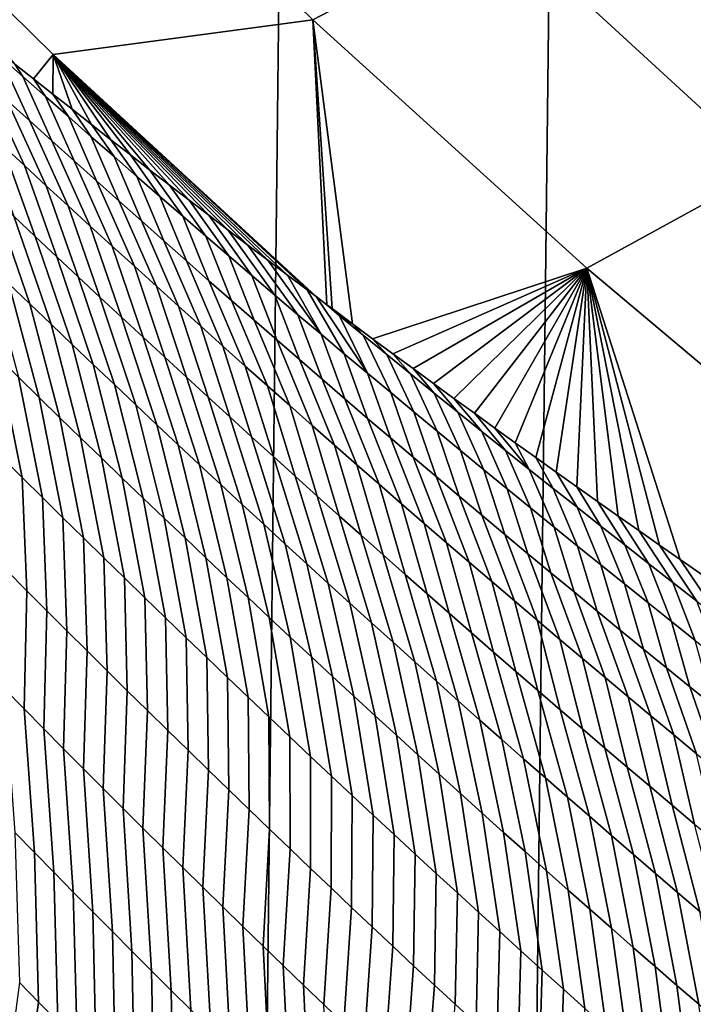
# Model space of a CAD drawing. Header units: metres. Extents: x -240 to 45, y -77 to 27.
# Tile 936 of 1056: x 6.75 to 8.24, y -18.24 to -16.07. Entities that reach past the tile are written whole.
import ezdxf

# ---------------------------------------------------------------- set-up
doc = ezdxf.new("R2010")
doc.units = ezdxf.units.M
doc.layers.add('solid_102011X2', color=7, linetype='CONTINUOUS')

msp = doc.modelspace()

# ---------------------------------------------------------------- linework, layer by layer
at = {"layer": 'solid_102011X2'}
for points in [[(7.211205, 25.813818), (6.609337, -25.971336), (6.00279, -26.115679), (6.608932, 25.971432)], [(7.809117, 25.64296), (7.211634, -25.813719), (6.609337, -25.971336), (7.211205, 25.813818)], [(8.402597, 25.458912), (7.809518, -25.642859), (7.211634, -25.813719), (7.809117, 25.64296)], [(8.991435, 25.261791), (8.402947, -25.458815), (7.809518, -25.642859), (8.402597, 25.458912)], [(7.239244, -15.286757, 132.490906), (6.81668, -15.495167, 128.282043), (7.400456, -16.065704, 128.231766), (7.811472, -15.851754, 132.444305)], [(6.243029, -15.566979, 124.088089), (6.826802, -16.141855, 124.035049), (7.400456, -16.065704, 128.231766), (6.81668, -15.495167, 128.282043)], [(6.783171, -16.195635, 123.396156), (6.826802, -16.141855, 124.035049), (6.243029, -15.566979, 124.088089), (6.74244, -16.1633, 123.357849)], [(8.872471, -16.252272, 136.607971), (8.285219, -15.713661, 136.653076), (7.811472, -15.851754, 132.444305), (8.404074, -16.395096, 132.396042)], [(7.811472, -15.851754, 132.444305), (7.400456, -16.065704, 128.231766), (8.004934, -16.614019, 128.179703), (8.404074, -16.395096, 132.396042)], [(7.407295, -16.676592, 123.959503), (7.431341, -16.69458, 123.980385), (7.400456, -16.065704, 128.231766), (6.826802, -16.141855, 124.035049)], [(7.532103, -16.769537, 124.0672), (8.004934, -16.614019, 128.179703), (7.400456, -16.065704, 128.231766), (7.487437, -16.736393, 124.028854)], [(7.442856, -16.70318, 123.990364), (7.400456, -16.065704, 128.231766), (7.431341, -16.69458, 123.980385)], [(7.442856, -16.70318, 123.990364), (7.487437, -16.736393, 124.028854), (7.400456, -16.065704, 128.231766)], [(6.725157, -16.243498, 122.819977), (6.77439, -16.288101, 122.839134), (6.709735, -16.146347, 123.267311), (6.65961, -16.101789, 123.248878)], [(6.709735, -16.146347, 123.267311), (6.759925, -16.190807, 123.285706), (6.74244, -16.1633, 123.357849), (6.70176, -16.130886, 123.319389)], [(6.77439, -16.288101, 122.839134), (6.823691, -16.332609, 122.858238), (6.759925, -16.190807, 123.285706), (6.709735, -16.146347, 123.267311)], [(6.783171, -16.195635, 123.396156), (6.825925, -16.229452, 123.43615), (6.826802, -16.141855, 124.035049)], [(6.825925, -16.229452, 123.43615), (6.868739, -16.263187, 123.475983), (6.826802, -16.141855, 124.035049)], [(7.387632, -16.661852, 123.942383), (7.407295, -16.676592, 123.959503), (6.826802, -16.141855, 124.035049)], [(7.344, -16.629051, 123.904259), (7.387632, -16.661852, 123.942383), (6.826802, -16.141855, 124.035049)], [(7.300444, -16.596174, 123.866013), (7.344, -16.629051, 123.904259), (6.826802, -16.141855, 124.035049)], [(7.256961, -16.563223, 123.827637), (7.300444, -16.596174, 123.866013), (6.826802, -16.141855, 124.035049)], [(7.213552, -16.530195, 123.789131), (7.256961, -16.563223, 123.827637), (6.826802, -16.141855, 124.035049)], [(7.170214, -16.497093, 123.750496), (7.213552, -16.530195, 123.789131), (6.826802, -16.141855, 124.035049)], [(7.126946, -16.463913, 123.711716), (7.170214, -16.497093, 123.750496), (6.826802, -16.141855, 124.035049)], [(7.083748, -16.430656, 123.672798), (7.126946, -16.463913, 123.711716), (6.826802, -16.141855, 124.035049)], [(7.040617, -16.397322, 123.633736), (7.083748, -16.430656, 123.672798), (6.826802, -16.141855, 124.035049)], [(6.997551, -16.363907, 123.594521), (7.040617, -16.397322, 123.633736), (6.826802, -16.141855, 124.035049)], [(6.954551, -16.330414, 123.555161), (6.997551, -16.363907, 123.594521), (6.826802, -16.141855, 124.035049)], [(6.911614, -16.296841, 123.515648), (6.954551, -16.330414, 123.555161), (6.826802, -16.141855, 124.035049)], [(6.868739, -16.263187, 123.475983), (6.911614, -16.296841, 123.515648), (6.826802, -16.141855, 124.035049)], [(6.715092, -16.342293, 122.367973), (6.763434, -16.387096, 122.387978), (6.675991, -16.198799, 122.800766), (6.626893, -16.154009, 122.781509)], [(6.759925, -16.190807, 123.285706), (6.81018, -16.235168, 123.304047), (6.783171, -16.195635, 123.396156), (6.74244, -16.1633, 123.357849)], [(6.823691, -16.332609, 122.858238), (6.873061, -16.377024, 122.877296), (6.81018, -16.235168, 123.304047), (6.759925, -16.190807, 123.285706)], [(6.763434, -16.387096, 122.387978), (6.811846, -16.431808, 122.407928), (6.725157, -16.243498, 122.819977), (6.675991, -16.198799, 122.800766)], [(6.860501, -16.279434, 123.322342), (6.825925, -16.229452, 123.43615), (6.783171, -16.195635, 123.396156), (6.81018, -16.235168, 123.304047)], [(6.873061, -16.377024, 122.877296), (6.922498, -16.421341, 122.896309), (6.860501, -16.279434, 123.322342), (6.81018, -16.235168, 123.304047)], [(6.910888, -16.323599, 123.340599), (6.868739, -16.263187, 123.475983), (6.825925, -16.229452, 123.43615), (6.860501, -16.279434, 123.322342)], [(6.811846, -16.431808, 122.407928), (6.860329, -16.476429, 122.427826), (6.77439, -16.288101, 122.839134), (6.725157, -16.243498, 122.819977)], [(6.96134, -16.367664, 123.358803), (6.911614, -16.296841, 123.515648), (6.868739, -16.263187, 123.475983), (6.910888, -16.323599, 123.340599)], [(6.740138, -16.499241, 121.937561), (6.787493, -16.543953, 121.958313), (6.715092, -16.342293, 122.367973), (6.666819, -16.297398, 122.347916)], [(6.860329, -16.476429, 122.427826), (6.908883, -16.520954, 122.44767), (6.823691, -16.332609, 122.858238), (6.77439, -16.288101, 122.839134)], [(6.922498, -16.421341, 122.896309), (6.972004, -16.465561, 122.915268), (6.910888, -16.323599, 123.340599), (6.860501, -16.279434, 123.322342)], [(7.011858, -16.411631, 123.376968), (6.954551, -16.330414, 123.555161), (6.911614, -16.296841, 123.515648), (6.96134, -16.367664, 123.358803)], [(6.787493, -16.543953, 121.958313), (6.83492, -16.588575, 121.979012), (6.763434, -16.387096, 122.387978), (6.715092, -16.342293, 122.367973)], [(6.908883, -16.520954, 122.44767), (6.957507, -16.565386, 122.467461), (6.873061, -16.377024, 122.877296), (6.823691, -16.332609, 122.858238)], [(6.972004, -16.465561, 122.915268), (7.021578, -16.509682, 122.934181), (6.96134, -16.367664, 123.358803), (6.910888, -16.323599, 123.340599)], [(7.062443, -16.455496, 123.395088), (6.997551, -16.363907, 123.594521), (6.954551, -16.330414, 123.555161), (7.011858, -16.411631, 123.376968)], [(7.113093, -16.499258, 123.413162), (7.040617, -16.397322, 123.633736), (6.997551, -16.363907, 123.594521), (7.062443, -16.455496, 123.395088)], [(6.83492, -16.588575, 121.979012), (6.882421, -16.633106, 121.999657), (6.811846, -16.431808, 122.407928), (6.763434, -16.387096, 122.387978)], [(6.957507, -16.565386, 122.467461), (7.006203, -16.609722, 122.487206), (6.922498, -16.421341, 122.896309), (6.873061, -16.377024, 122.877296)], [(7.021578, -16.509682, 122.934181), (7.071221, -16.553705, 122.953049), (7.011858, -16.411631, 123.376968), (6.96134, -16.367664, 123.358803)], [(7.16381, -16.542919, 123.431206), (7.083748, -16.430656, 123.672798), (7.040617, -16.397322, 123.633736), (7.113093, -16.499258, 123.413162)], [(8.404074, -16.395096, 132.396042), (8.004934, -16.614019, 128.179703), (8.629266, -17.139366, 128.125946), (9.01623, -16.916054, 132.346176)], [(6.729163, -16.648222, 121.499916), (6.775626, -16.692953, 121.521523), (6.692854, -16.454443, 121.916748), (6.645642, -16.409555, 121.895882)], [(7.006203, -16.609722, 122.487206), (7.05497, -16.653963, 122.506897), (6.972004, -16.465561, 122.915268), (6.922498, -16.421341, 122.896309)], [(7.071221, -16.553705, 122.953049), (7.120933, -16.597631, 122.97187), (7.062443, -16.455496, 123.395088), (7.011858, -16.411631, 123.376968)], [(7.214592, -16.586477, 123.449196), (7.126946, -16.463913, 123.711716), (7.083748, -16.430656, 123.672798), (7.16381, -16.542919, 123.431206)], [(6.882421, -16.633106, 121.999657), (6.929993, -16.677549, 122.020241), (6.860329, -16.476429, 122.427826), (6.811846, -16.431808, 122.407928)], [(6.775626, -16.692953, 121.521523), (6.822164, -16.737597, 121.543068), (6.740138, -16.499241, 121.937561), (6.692854, -16.454443, 121.916748)], [(7.05497, -16.653963, 122.506897), (7.103808, -16.698107, 122.526543), (7.021578, -16.509682, 122.934181), (6.972004, -16.465561, 122.915268)], [(7.120933, -16.597631, 122.97187), (7.170714, -16.641457, 122.990646), (7.113093, -16.499258, 123.413162), (7.062443, -16.455496, 123.395088)], [(7.265441, -16.629932, 123.467155), (7.170214, -16.497093, 123.750496), (7.126946, -16.463913, 123.711716), (7.214592, -16.586477, 123.449196)], [(6.929993, -16.677549, 122.020241), (6.977638, -16.721899, 122.040771), (6.908883, -16.520954, 122.44767), (6.860329, -16.476429, 122.427826)], [(6.822164, -16.737597, 121.543068), (6.868776, -16.782152, 121.56456), (6.787493, -16.543953, 121.958313), (6.740138, -16.499241, 121.937561)], [(7.103808, -16.698107, 122.526543), (7.152719, -16.742153, 122.546135), (7.071221, -16.553705, 122.953049), (7.021578, -16.509682, 122.934181)], [(7.170714, -16.641457, 122.990646), (7.220564, -16.685181, 123.009377), (7.16381, -16.542919, 123.431206), (7.113093, -16.499258, 123.413162)], [(7.316356, -16.673283, 123.485069), (7.213552, -16.530195, 123.789131), (7.170214, -16.497093, 123.750496), (7.265441, -16.629932, 123.467155)], [(6.977638, -16.721899, 122.040771), (7.025357, -16.766157, 122.061256), (6.957507, -16.565386, 122.467461), (6.908883, -16.520954, 122.44767)], [(7.367338, -16.71653, 123.502945), (7.256961, -16.563223, 123.827637), (7.213552, -16.530195, 123.789131), (7.316356, -16.673283, 123.485069)], [(6.868776, -16.782152, 121.56456), (6.915463, -16.826622, 121.585991), (6.83492, -16.588575, 121.979012), (6.787493, -16.543953, 121.958313)], [(7.152719, -16.742153, 122.546135), (7.201701, -16.786104, 122.565674), (7.120933, -16.597631, 122.97187), (7.071221, -16.553705, 122.953049)], [(7.220564, -16.685181, 123.009377), (7.270483, -16.728806, 123.028069), (7.214592, -16.586477, 123.449196), (7.16381, -16.542919, 123.431206)], [(7.025357, -16.766157, 122.061256), (7.07315, -16.810322, 122.08168), (7.006203, -16.609722, 122.487206), (6.957507, -16.565386, 122.467461)], [(7.418386, -16.75967, 123.520782), (7.300444, -16.596174, 123.866013), (7.256961, -16.563223, 123.827637), (7.367338, -16.71653, 123.502945)], [(6.750344, -16.854691, 121.087456), (6.796026, -16.899336, 121.109894), (6.729163, -16.648222, 121.499916), (6.682773, -16.603409, 121.478249)], [(6.915463, -16.826622, 121.585991), (6.962225, -16.871002, 121.607368), (6.882421, -16.633106, 121.999657), (6.83492, -16.588575, 121.979012)], [(7.201701, -16.786104, 122.565674), (7.250755, -16.829954, 122.585175), (7.170714, -16.641457, 122.990646), (7.120933, -16.597631, 122.97187)], [(7.270483, -16.728806, 123.028069), (7.320472, -16.772327, 123.046707), (7.265441, -16.629932, 123.467155), (7.214592, -16.586477, 123.449196)], [(7.418386, -16.75967, 123.520782), (7.344, -16.629051, 123.904259), (7.300444, -16.596174, 123.866013)], [(7.07315, -16.810322, 122.08168), (7.121016, -16.854395, 122.102058), (7.05497, -16.653963, 122.506897), (7.006203, -16.609722, 122.487206)], [(7.532103, -16.769537, 124.0672), (7.57685, -16.802607, 124.1054), (8.004934, -16.614019, 128.179703)], [(7.57685, -16.802607, 124.1054), (7.621677, -16.835604, 124.143448), (8.004934, -16.614019, 128.179703)], [(7.621677, -16.835604, 124.143448), (7.666583, -16.868525, 124.181343), (8.004934, -16.614019, 128.179703)], [(7.666583, -16.868525, 124.181343), (7.711563, -16.901365, 124.219093), (8.004934, -16.614019, 128.179703)], [(7.711563, -16.901365, 124.219093), (7.756616, -16.934126, 124.256683), (8.004934, -16.614019, 128.179703)], [(7.756616, -16.934126, 124.256683), (7.80174, -16.966803, 124.294128), (8.004934, -16.614019, 128.179703)], [(7.80174, -16.966803, 124.294128), (7.846931, -16.999395, 124.331429), (8.004934, -16.614019, 128.179703)], [(7.846931, -16.999395, 124.331429), (7.892189, -17.0319, 124.368568), (8.004934, -16.614019, 128.179703)], [(7.892189, -17.0319, 124.368568), (7.93751, -17.064316, 124.405556), (8.004934, -16.614019, 128.179703)], [(7.93751, -17.064316, 124.405556), (7.982891, -17.096642, 124.44239), (8.004934, -16.614019, 128.179703)], [(7.982891, -17.096642, 124.44239), (8.028331, -17.128872, 124.47908), (8.004934, -16.614019, 128.179703)], [(8.256321, -17.288563, 124.660187), (8.629266, -17.139366, 128.125946), (8.004934, -16.614019, 128.179703), (8.210626, -17.256826, 124.624275)], [(8.164977, -17.224987, 124.588211), (8.210626, -17.256826, 124.624275), (8.004934, -16.614019, 128.179703)], [(8.119376, -17.193048, 124.551987), (8.164977, -17.224987, 124.588211), (8.004934, -16.614019, 128.179703)], [(8.073827, -17.161009, 124.51561), (8.119376, -17.193048, 124.551987), (8.004934, -16.614019, 128.179703)], [(8.028331, -17.128872, 124.47908), (8.073827, -17.161009, 124.51561), (8.004934, -16.614019, 128.179703)], [(6.796026, -16.899336, 121.109894), (6.841784, -16.943895, 121.132263), (6.775626, -16.692953, 121.521523), (6.729163, -16.648222, 121.499916)], [(6.962225, -16.871002, 121.607368), (7.009063, -16.915295, 121.628685), (6.929993, -16.677549, 122.020241), (6.882421, -16.633106, 121.999657)], [(7.250755, -16.829954, 122.585175), (7.299882, -16.873707, 122.604622), (7.220564, -16.685181, 123.009377), (7.170714, -16.641457, 122.990646)], [(7.320472, -16.772327, 123.046707), (7.37053, -16.815748, 123.065315), (7.316356, -16.673283, 123.485069), (7.265441, -16.629932, 123.467155)], [(7.418386, -16.75967, 123.520782), (7.469501, -16.802706, 123.538574), (7.387632, -16.661852, 123.942383), (7.344, -16.629051, 123.904259)], [(7.121016, -16.854395, 122.102058), (7.168956, -16.898373, 122.122375), (7.103808, -16.698107, 122.526543), (7.05497, -16.653963, 122.506897)], [(7.469501, -16.802706, 123.538574), (7.520681, -16.845636, 123.556335), (7.407295, -16.676592, 123.959503), (7.387632, -16.661852, 123.942383)], [(7.009063, -16.915295, 121.628685), (7.055976, -16.959497, 121.649948), (6.977638, -16.721899, 122.040771), (6.929993, -16.677549, 122.020241)], [(7.299882, -16.873707, 122.604622), (7.349082, -16.91736, 122.624031), (7.270483, -16.728806, 123.028069), (7.220564, -16.685181, 123.009377)], [(7.37053, -16.815748, 123.065315), (7.420658, -16.859066, 123.08387), (7.367338, -16.71653, 123.502945), (7.316356, -16.673283, 123.485069)], [(7.520681, -16.845636, 123.556335), (7.459291, -16.719372, 123.976585), (7.431341, -16.69458, 123.980385), (7.407295, -16.676592, 123.959503)], [(6.841784, -16.943895, 121.132263), (6.887619, -16.988373, 121.154579), (6.822164, -16.737597, 121.543068), (6.775626, -16.692953, 121.521523)], [(7.168956, -16.898373, 122.122375), (7.21697, -16.942257, 122.142647), (7.152719, -16.742153, 122.546135), (7.103808, -16.698107, 122.526543)], [(7.459291, -16.719372, 123.976585), (7.442856, -16.70318, 123.990364), (7.431341, -16.69458, 123.980385)], [(7.459291, -16.719372, 123.976585), (7.487437, -16.736393, 124.028854), (7.442856, -16.70318, 123.990364)], [(7.055976, -16.959497, 121.649948), (7.102965, -17.003609, 121.67115), (7.025357, -16.766157, 122.061256), (6.977638, -16.721899, 122.040771)], [(7.349082, -16.91736, 122.624031), (7.398354, -16.960913, 122.643387), (7.320472, -16.772327, 123.046707), (7.270483, -16.728806, 123.028069)], [(7.420658, -16.859066, 123.08387), (7.470856, -16.902279, 123.102386), (7.418386, -16.75967, 123.520782), (7.367338, -16.71653, 123.502945)], [(7.459291, -16.719372, 123.976585), (7.511403, -16.762091, 123.99366), (7.487437, -16.736393, 124.028854)], [(7.520681, -16.845636, 123.556335), (7.571929, -16.88846, 123.574059), (7.511403, -16.762091, 123.99366), (7.459291, -16.719372, 123.976585)], [(6.887619, -16.988373, 121.154579), (6.933531, -17.032764, 121.176834), (6.868776, -16.782152, 121.56456), (6.822164, -16.737597, 121.543068)], [(7.21697, -16.942257, 122.142647), (7.265059, -16.986044, 122.162872), (7.201701, -16.786104, 122.565674), (7.152719, -16.742153, 122.546135)], [(7.563579, -16.804701, 124.010704), (7.532103, -16.769537, 124.0672), (7.487437, -16.736393, 124.028854), (7.511403, -16.762091, 123.99366)], [(6.71379, -17.03108, 120.657776), (6.758644, -17.075689, 120.681129), (6.704739, -16.809963, 121.064957), (6.659209, -16.765154, 121.042397)], [(7.102965, -17.003609, 121.67115), (7.150031, -17.04763, 121.692307), (7.07315, -16.810322, 122.08168), (7.025357, -16.766157, 122.061256)], [(7.398354, -16.960913, 122.643387), (7.447699, -17.004366, 122.662697), (7.37053, -16.815748, 123.065315), (7.320472, -16.772327, 123.046707)], [(7.470856, -16.902279, 123.102386), (7.521123, -16.945391, 123.120865), (7.469501, -16.802706, 123.538574), (7.418386, -16.75967, 123.520782)], [(7.571929, -16.88846, 123.574059), (7.623244, -16.931177, 123.591743), (7.563579, -16.804701, 124.010704), (7.511403, -16.762091, 123.99366)], [(7.615818, -16.847202, 124.027702), (7.57685, -16.802607, 124.1054), (7.532103, -16.769537, 124.0672), (7.563579, -16.804701, 124.010704)], [(6.933531, -17.032764, 121.176834), (6.97952, -17.077072, 121.199028), (6.915463, -16.826622, 121.585991), (6.868776, -16.782152, 121.56456)], [(7.265059, -16.986044, 122.162872), (7.313223, -17.029737, 122.183044), (7.250755, -16.829954, 122.585175), (7.201701, -16.786104, 122.565674)], [(6.758644, -17.075689, 120.681129), (6.803575, -17.12022, 120.704422), (6.750344, -16.854691, 121.087456), (6.704739, -16.809963, 121.064957)], [(7.150031, -17.04763, 121.692307), (7.197174, -17.09156, 121.713402), (7.121016, -16.854395, 122.102058), (7.07315, -16.810322, 122.08168)], [(7.447699, -17.004366, 122.662697), (7.497118, -17.047716, 122.681969), (7.420658, -16.859066, 123.08387), (7.37053, -16.815748, 123.065315)], [(7.521123, -16.945391, 123.120865), (7.571461, -16.988398, 123.139305), (7.520681, -16.845636, 123.556335), (7.469501, -16.802706, 123.538574)], [(7.623244, -16.931177, 123.591743), (7.674625, -16.973787, 123.60939), (7.615818, -16.847202, 124.027702), (7.563579, -16.804701, 124.010704)], [(7.668121, -16.889597, 124.044662), (7.621677, -16.835604, 124.143448), (7.57685, -16.802607, 124.1054), (7.615818, -16.847202, 124.027702)], [(6.97952, -17.077072, 121.199028), (7.025588, -17.121292, 121.221161), (6.962225, -16.871002, 121.607368), (6.915463, -16.826622, 121.585991)], [(7.313223, -17.029737, 122.183044), (7.361463, -17.073332, 122.203163), (7.299882, -16.873707, 122.604622), (7.250755, -16.829954, 122.585175)], [(7.720488, -16.931885, 124.061584), (7.666583, -16.868525, 124.181343), (7.621677, -16.835604, 124.143448), (7.668121, -16.889597, 124.044662)], [(6.803575, -17.12022, 120.704422), (6.848585, -17.164669, 120.727646), (6.796026, -16.899336, 121.109894), (6.750344, -16.854691, 121.087456)], [(7.197174, -17.09156, 121.713402), (7.244393, -17.135397, 121.734451), (7.168956, -16.898373, 122.122375), (7.121016, -16.854395, 122.102058)], [(7.497118, -17.047716, 122.681969), (7.54661, -17.090965, 122.701195), (7.470856, -16.902279, 123.102386), (7.420658, -16.859066, 123.08387)], [(7.571461, -16.988398, 123.139305), (7.62187, -17.0313, 123.1577), (7.571929, -16.88846, 123.574059), (7.520681, -16.845636, 123.556335)], [(7.674625, -16.973787, 123.60939), (7.726073, -17.016291, 123.626991), (7.668121, -16.889597, 124.044662), (7.615818, -16.847202, 124.027702)], [(7.025588, -17.121292, 121.221161), (7.071733, -17.165424, 121.24324), (7.009063, -16.915295, 121.628685), (6.962225, -16.871002, 121.607368)], [(7.361463, -17.073332, 122.203163), (7.409777, -17.116831, 122.223244), (7.349082, -16.91736, 122.624031), (7.299882, -16.873707, 122.604622)], [(7.772918, -16.974062, 124.078468), (7.711563, -16.901365, 124.219093), (7.666583, -16.868525, 124.181343), (7.720488, -16.931885, 124.061584)], [(6.848585, -17.164669, 120.727646), (6.893675, -17.209038, 120.750809), (6.841784, -16.943895, 121.132263), (6.796026, -16.899336, 121.109894)], [(7.244393, -17.135397, 121.734451), (7.29169, -17.179142, 121.75544), (7.21697, -16.942257, 122.142647), (7.168956, -16.898373, 122.122375)], [(7.54661, -17.090965, 122.701195), (7.596176, -17.134113, 122.720375), (7.521123, -16.945391, 123.120865), (7.470856, -16.902279, 123.102386)], [(7.62187, -17.0313, 123.1577), (7.672348, -17.074097, 123.176056), (7.623244, -16.931177, 123.591743), (7.571929, -16.88846, 123.574059)], [(7.726073, -17.016291, 123.626991), (7.777588, -17.058687, 123.644547), (7.720488, -16.931885, 124.061584), (7.668121, -16.889597, 124.044662)], [(7.825412, -17.01613, 124.095306), (7.756616, -16.934126, 124.256683), (7.711563, -16.901365, 124.219093), (7.772918, -16.974062, 124.078468)], [(7.071733, -17.165424, 121.24324), (7.117958, -17.209469, 121.265259), (7.055976, -16.959497, 121.649948), (7.009063, -16.915295, 121.628685)], [(7.409777, -17.116831, 122.223244), (7.458167, -17.160233, 122.243263), (7.398354, -16.960913, 122.643387), (7.349082, -16.91736, 122.624031)], [(6.893675, -17.209038, 120.750809), (6.938844, -17.253323, 120.773911), (6.887619, -16.988373, 121.154579), (6.841784, -16.943895, 121.132263)], [(7.29169, -17.179142, 121.75544), (7.339065, -17.222794, 121.776375), (7.265059, -16.986044, 122.162872), (7.21697, -16.942257, 122.142647)], [(7.596176, -17.134113, 122.720375), (7.645815, -17.177156, 122.73951), (7.571461, -16.988398, 123.139305), (7.521123, -16.945391, 123.120865)], [(7.672348, -17.074097, 123.176056), (7.722897, -17.116789, 123.194366), (7.674625, -16.973787, 123.60939), (7.623244, -16.931177, 123.591743)], [(7.777588, -17.058687, 123.644547), (7.829171, -17.100977, 123.662071), (7.772918, -16.974062, 124.078468), (7.720488, -16.931885, 124.061584)], [(7.877971, -17.058092, 124.112099), (7.80174, -16.966803, 124.294128), (7.756616, -16.934126, 124.256683), (7.825412, -17.01613, 124.095306)], [(7.117958, -17.209469, 121.265259), (7.164262, -17.253426, 121.287224), (7.102965, -17.003609, 121.67115), (7.055976, -16.959497, 121.649948)], [(7.458167, -17.160233, 122.243263), (7.506633, -17.203535, 122.263245), (7.447699, -17.004366, 122.662697), (7.398354, -16.960913, 122.643387)], [(7.722897, -17.116789, 123.194366), (7.773515, -17.159376, 123.212639), (7.726073, -17.016291, 123.626991), (7.674625, -16.973787, 123.60939)], [(7.829171, -17.100977, 123.662071), (7.88082, -17.143158, 123.679543), (7.825412, -17.01613, 124.095306), (7.772918, -16.974062, 124.078468)], [(7.877971, -17.058092, 124.112099), (7.846931, -16.999395, 124.331429), (7.80174, -16.966803, 124.294128)], [(6.938844, -17.253323, 120.773911), (6.984094, -17.297525, 120.796951), (6.933531, -17.032764, 121.176834), (6.887619, -16.988373, 121.154579)], [(7.339065, -17.222794, 121.776375), (7.386518, -17.26635, 121.797264), (7.313223, -17.029737, 122.183044), (7.265059, -16.986044, 122.162872)], [(7.645815, -17.177156, 122.73951), (7.695529, -17.220098, 122.758598), (7.62187, -17.0313, 123.1577), (7.571461, -16.988398, 123.139305)], [(7.164262, -17.253426, 121.287224), (7.210645, -17.297295, 121.309128), (7.150031, -17.04763, 121.692307), (7.102965, -17.003609, 121.67115)], [(7.506633, -17.203535, 122.263245), (7.555176, -17.246738, 122.283173), (7.497118, -17.047716, 122.681969), (7.447699, -17.004366, 122.662697)], [(7.773515, -17.159376, 123.212639), (7.824205, -17.201859, 123.230865), (7.777588, -17.058687, 123.644547), (7.726073, -17.016291, 123.626991)], [(7.88082, -17.143158, 123.679543), (7.932537, -17.185232, 123.696976), (7.877971, -17.058092, 124.112099), (7.825412, -17.01613, 124.095306)], [(7.877971, -17.058092, 124.112099), (7.930593, -17.099943, 124.128853), (7.892189, -17.0319, 124.368568), (7.846931, -16.999395, 124.331429)], [(6.724803, -17.281445, 120.265663), (6.768903, -17.325821, 120.289841), (6.758644, -17.075689, 120.681129), (6.71379, -17.03108, 120.657776)], [(6.984094, -17.297525, 120.796951), (7.029424, -17.341646, 120.819931), (6.97952, -17.077072, 121.199028), (6.933531, -17.032764, 121.176834)], [(7.386518, -17.26635, 121.797264), (7.434049, -17.309813, 121.8181), (7.361463, -17.073332, 122.203163), (7.313223, -17.029737, 122.183044)], [(7.695529, -17.220098, 122.758598), (7.745317, -17.262936, 122.777657), (7.672348, -17.074097, 123.176056), (7.62187, -17.0313, 123.1577)], [(7.930593, -17.099943, 124.128853), (7.983281, -17.141685, 124.145561), (7.93751, -17.064316, 124.405556), (7.892189, -17.0319, 124.368568)], [(7.210645, -17.297295, 121.309128), (7.257108, -17.341072, 121.330978), (7.197174, -17.09156, 121.713402), (7.150031, -17.04763, 121.692307)], [(7.555176, -17.246738, 122.283173), (7.603795, -17.289845, 122.303062), (7.54661, -17.090965, 122.701195), (7.497118, -17.047716, 122.681969)], [(7.824205, -17.201859, 123.230865), (7.874964, -17.244234, 123.249054), (7.829171, -17.100977, 123.662071), (7.777588, -17.058687, 123.644547)], [(7.932537, -17.185232, 123.696976), (7.984321, -17.2272, 123.714355), (7.930593, -17.099943, 124.128853), (7.877971, -17.058092, 124.112099)], [(6.768903, -17.325821, 120.289841), (6.813085, -17.370121, 120.31395), (6.803575, -17.12022, 120.704422), (6.758644, -17.075689, 120.681129)], [(7.029424, -17.341646, 120.819931), (7.074835, -17.385681, 120.84285), (7.025588, -17.121292, 121.221161), (6.97952, -17.077072, 121.199028)], [(7.434049, -17.309813, 121.8181), (7.481659, -17.35318, 121.83889), (7.409777, -17.116831, 122.223244), (7.361463, -17.073332, 122.203163)], [(7.745317, -17.262936, 122.777657), (7.795179, -17.30567, 122.796661), (7.722897, -17.116789, 123.194366), (7.672348, -17.074097, 123.176056)], [(7.983281, -17.141685, 124.145561), (8.036033, -17.183317, 124.162224), (7.982891, -17.096642, 124.44239), (7.93751, -17.064316, 124.405556)], [(7.257108, -17.341072, 121.330978), (7.303651, -17.38476, 121.352776), (7.244393, -17.135397, 121.734451), (7.197174, -17.09156, 121.713402)], [(7.603795, -17.289845, 122.303062), (7.65249, -17.33285, 122.322899), (7.596176, -17.134113, 122.720375), (7.54661, -17.090965, 122.701195)], [(7.874964, -17.244234, 123.249054), (7.925795, -17.286503, 123.267189), (7.88082, -17.143158, 123.679543), (7.829171, -17.100977, 123.662071)], [(7.984321, -17.2272, 123.714355), (8.036172, -17.269058, 123.731697), (7.983281, -17.141685, 124.145561), (7.930593, -17.099943, 124.128853)], [(8.036033, -17.183317, 124.162224), (8.088849, -17.22484, 124.178833), (8.028331, -17.128872, 124.47908), (7.982891, -17.096642, 124.44239)], [(6.813085, -17.370121, 120.31395), (6.857347, -17.414341, 120.337997), (6.848585, -17.164669, 120.727646), (6.803575, -17.12022, 120.704422)], [(7.074835, -17.385681, 120.84285), (7.120327, -17.42963, 120.865707), (7.071733, -17.165424, 121.24324), (7.025588, -17.121292, 121.221161)], [(7.481659, -17.35318, 121.83889), (7.529348, -17.396452, 121.859619), (7.458167, -17.160233, 122.243263), (7.409777, -17.116831, 122.223244)], [(7.795179, -17.30567, 122.796661), (7.845115, -17.348301, 122.81562), (7.773515, -17.159376, 123.212639), (7.722897, -17.116789, 123.194366)], [(7.303651, -17.38476, 121.352776), (7.350275, -17.428356, 121.374512), (7.29169, -17.179142, 121.75544), (7.244393, -17.135397, 121.734451)], [(7.65249, -17.33285, 122.322899), (7.701262, -17.375755, 122.34269), (7.645815, -17.177156, 122.73951), (7.596176, -17.134113, 122.720375)], [(7.925795, -17.286503, 123.267189), (7.976695, -17.328669, 123.285286), (7.932537, -17.185232, 123.696976), (7.88082, -17.143158, 123.679543)], [(8.036172, -17.269058, 123.731697), (8.08809, -17.310808, 123.748985), (8.036033, -17.183317, 124.162224), (7.983281, -17.141685, 124.145561)], [(8.088849, -17.22484, 124.178833), (8.14173, -17.266253, 124.195404), (8.073827, -17.161009, 124.51561), (8.028331, -17.128872, 124.47908)], [(6.857347, -17.414341, 120.337997), (6.901692, -17.458485, 120.361977), (6.893675, -17.209038, 120.750809), (6.848585, -17.164669, 120.727646)], [(7.120327, -17.42963, 120.865707), (7.165901, -17.473495, 120.888504), (7.117958, -17.209469, 121.265259), (7.071733, -17.165424, 121.24324)], [(7.529348, -17.396452, 121.859619), (7.577116, -17.439627, 121.88031), (7.506633, -17.203535, 122.263245), (7.458167, -17.160233, 122.243263)], [(7.845115, -17.348301, 122.81562), (7.895125, -17.390827, 122.834541), (7.824205, -17.201859, 123.230865), (7.773515, -17.159376, 123.212639)], [(8.14173, -17.266253, 124.195404), (8.194676, -17.307552, 124.211922), (8.119376, -17.193048, 124.551987), (8.073827, -17.161009, 124.51561)], [(7.350275, -17.428356, 121.374512), (7.396979, -17.471863, 121.396202), (7.339065, -17.222794, 121.776375), (7.29169, -17.179142, 121.75544)], [(7.701262, -17.375755, 122.34269), (7.750112, -17.418558, 122.362442), (7.695529, -17.220098, 122.758598), (7.645815, -17.177156, 122.73951)], [(7.976695, -17.328669, 123.285286), (8.027666, -17.370726, 123.303329), (7.984321, -17.2272, 123.714355), (7.932537, -17.185232, 123.696976)], [(8.08809, -17.310808, 123.748985), (8.140076, -17.352449, 123.766228), (8.088849, -17.22484, 124.178833), (8.036033, -17.183317, 124.162224)], [(6.901692, -17.458485, 120.361977), (6.946118, -17.502548, 120.385895), (6.938844, -17.253323, 120.773911), (6.893675, -17.209038, 120.750809)], [(7.165901, -17.473495, 120.888504), (7.211557, -17.517273, 120.91124), (7.164262, -17.253426, 121.287224), (7.117958, -17.209469, 121.265259)], [(7.577116, -17.439627, 121.88031), (7.624963, -17.482704, 121.900948), (7.555176, -17.246738, 122.283173), (7.506633, -17.203535, 122.263245)], [(7.895125, -17.390827, 122.834541), (7.945209, -17.433249, 122.853416), (7.874964, -17.244234, 123.249054), (7.824205, -17.201859, 123.230865)], [(8.194676, -17.307552, 124.211922), (8.247687, -17.348743, 124.228394), (8.164977, -17.224987, 124.588211), (8.119376, -17.193048, 124.551987)], [(7.396979, -17.471863, 121.396202), (7.443765, -17.515276, 121.417831), (7.386518, -17.26635, 121.797264), (7.339065, -17.222794, 121.776375)], [(7.750112, -17.418558, 122.362442), (7.799039, -17.461262, 122.382141), (7.745317, -17.262936, 122.777657), (7.695529, -17.220098, 122.758598)], [(8.027666, -17.370726, 123.303329), (8.078708, -17.412676, 123.321327), (8.036172, -17.269058, 123.731697), (7.984321, -17.2272, 123.714355)], [(8.140076, -17.352449, 123.766228), (8.192129, -17.393982, 123.783424), (8.14173, -17.266253, 124.195404), (8.088849, -17.22484, 124.178833)], [(8.247687, -17.348743, 124.228394), (8.300763, -17.389824, 124.24482), (8.210626, -17.256826, 124.624275), (8.164977, -17.224987, 124.588211)], [(6.946118, -17.502548, 120.385895), (6.990627, -17.546532, 120.409744), (6.984094, -17.297525, 120.796951), (6.938844, -17.253323, 120.773911)], [(7.211557, -17.517273, 120.91124), (7.257296, -17.560965, 120.933922), (7.210645, -17.297295, 121.309128), (7.164262, -17.253426, 121.287224)], [(7.624963, -17.482704, 121.900948), (7.672891, -17.525686, 121.921532), (7.603795, -17.289845, 122.303062), (7.555176, -17.246738, 122.283173)], [(7.945209, -17.433249, 122.853416), (7.995367, -17.475565, 122.872238), (7.925795, -17.286503, 123.267189), (7.874964, -17.244234, 123.249054)], [(8.300763, -17.389824, 124.24482), (8.353905, -17.43079, 124.261192), (8.256321, -17.288563, 124.660187), (8.210626, -17.256826, 124.624275)], [(7.443765, -17.515276, 121.417831), (7.490633, -17.558596, 121.439407), (7.434049, -17.309813, 121.8181), (7.386518, -17.26635, 121.797264)], [(7.799039, -17.461262, 122.382141), (7.848043, -17.503864, 122.401802), (7.795179, -17.30567, 122.796661), (7.745317, -17.262936, 122.777657)], [(8.078708, -17.412676, 123.321327), (8.129819, -17.454521, 123.339279), (8.08809, -17.310808, 123.748985), (8.036172, -17.269058, 123.731697)], [(8.192129, -17.393982, 123.783424), (8.24425, -17.435406, 123.800568), (8.194676, -17.307552, 124.211922), (8.14173, -17.266253, 124.195404)], [(6.719543, -17.542616, 119.880119), (6.762932, -17.586746, 119.905144), (6.768903, -17.325821, 120.289841), (6.724803, -17.281445, 120.265663)], [(6.990627, -17.546532, 120.409744), (7.03522, -17.590433, 120.43354), (7.029424, -17.341646, 120.819931), (6.984094, -17.297525, 120.796951)], [(7.257296, -17.560965, 120.933922), (7.303117, -17.604567, 120.956551), (7.257108, -17.341072, 121.330978), (7.210645, -17.297295, 121.309128)], [(7.672891, -17.525686, 121.921532), (7.720899, -17.568569, 121.94207), (7.65249, -17.33285, 122.322899), (7.603795, -17.289845, 122.303062)], [(7.995367, -17.475565, 122.872238), (8.045599, -17.517778, 122.891014), (7.976695, -17.328669, 123.285286), (7.925795, -17.286503, 123.267189)], [(7.490633, -17.558596, 121.439407), (7.537582, -17.601824, 121.460938), (7.481659, -17.35318, 121.83889), (7.434049, -17.309813, 121.8181)], [(7.848043, -17.503864, 122.401802), (7.897125, -17.546364, 122.421417), (7.845115, -17.348301, 122.81562), (7.795179, -17.30567, 122.796661)], [(8.129819, -17.454521, 123.339279), (8.181002, -17.496258, 123.357178), (8.140076, -17.352449, 123.766228), (8.08809, -17.310808, 123.748985)], [(8.24425, -17.435406, 123.800568), (8.296439, -17.476719, 123.817665), (8.247687, -17.348743, 124.228394), (8.194676, -17.307552, 124.211922)], [(6.762932, -17.586746, 119.905144), (6.806406, -17.630802, 119.930099), (6.813085, -17.370121, 120.31395), (6.768903, -17.325821, 120.289841)], [(7.03522, -17.590433, 120.43354), (7.079895, -17.634254, 120.457268), (7.074835, -17.385681, 120.84285), (7.029424, -17.341646, 120.819931)], [(7.303117, -17.604567, 120.956551), (7.349022, -17.648083, 120.979111), (7.303651, -17.38476, 121.352776), (7.257108, -17.341072, 121.330978)], [(7.720899, -17.568569, 121.94207), (7.768987, -17.611355, 121.962563), (7.701262, -17.375755, 122.34269), (7.65249, -17.33285, 122.322899)], [(8.045599, -17.517778, 122.891014), (8.095904, -17.559885, 122.909737), (8.027666, -17.370726, 123.303329), (7.976695, -17.328669, 123.285286)], [(7.537582, -17.601824, 121.460938), (7.584613, -17.644958, 121.482407), (7.529348, -17.396452, 121.859619), (7.481659, -17.35318, 121.83889)], [(7.897125, -17.546364, 122.421417), (7.946284, -17.588762, 122.440979), (7.895125, -17.390827, 122.834541), (7.845115, -17.348301, 122.81562)], [(8.181002, -17.496258, 123.357178), (8.232254, -17.537888, 123.375031), (8.192129, -17.393982, 123.783424), (8.140076, -17.352449, 123.766228)], [(6.806406, -17.630802, 119.930099), (6.849964, -17.674782, 119.954994), (6.857347, -17.414341, 120.337997), (6.813085, -17.370121, 120.31395)], [(7.079895, -17.634254, 120.457268), (7.124655, -17.677994, 120.480934), (7.120327, -17.42963, 120.865707), (7.074835, -17.385681, 120.84285)], [(7.349022, -17.648083, 120.979111), (7.395011, -17.691509, 121.001625), (7.350275, -17.428356, 121.374512), (7.303651, -17.38476, 121.352776)], [(7.768987, -17.611355, 121.962563), (7.817155, -17.654041, 121.983009), (7.750112, -17.418558, 122.362442), (7.701262, -17.375755, 122.34269)], [(8.095904, -17.559885, 122.909737), (8.146284, -17.601887, 122.928413), (8.078708, -17.412676, 123.321327), (8.027666, -17.370726, 123.303329)], [(7.584613, -17.644958, 121.482407), (7.631728, -17.687998, 121.50383), (7.577116, -17.439627, 121.88031), (7.529348, -17.396452, 121.859619)], [(7.946284, -17.588762, 122.440979), (7.99552, -17.63106, 122.460495), (7.945209, -17.433249, 122.853416), (7.895125, -17.390827, 122.834541)], [(8.232254, -17.537888, 123.375031), (8.283577, -17.579409, 123.39283), (8.24425, -17.435406, 123.800568), (8.192129, -17.393982, 123.783424)], [(6.849964, -17.674782, 119.954994), (6.893606, -17.718687, 119.97982), (6.901692, -17.458485, 120.361977), (6.857347, -17.414341, 120.337997)], [(7.124655, -17.677994, 120.480934), (7.169499, -17.721649, 120.504539), (7.165901, -17.473495, 120.888504), (7.120327, -17.42963, 120.865707)], [(7.395011, -17.691509, 121.001625), (7.441084, -17.734848, 121.024078), (7.396979, -17.471863, 121.396202), (7.350275, -17.428356, 121.374512)], [(7.817155, -17.654041, 121.983009), (7.865406, -17.696629, 122.003403), (7.799039, -17.461262, 122.382141), (7.750112, -17.418558, 122.362442)], [(8.146284, -17.601887, 122.928413), (8.196738, -17.643784, 122.947044), (8.129819, -17.454521, 123.339279), (8.078708, -17.412676, 123.321327)], [(7.631728, -17.687998, 121.50383), (7.678925, -17.730944, 121.5252), (7.624963, -17.482704, 121.900948), (7.577116, -17.439627, 121.88031)], [(7.99552, -17.63106, 122.460495), (8.044833, -17.673254, 122.479965), (7.995367, -17.475565, 122.872238), (7.945209, -17.433249, 122.853416)], [(6.893606, -17.718687, 119.97982), (6.937332, -17.762516, 120.004585), (6.946118, -17.502548, 120.385895), (6.901692, -17.458485, 120.361977)], [(7.169499, -17.721649, 120.504539), (7.214427, -17.765223, 120.528084), (7.211557, -17.517273, 120.91124), (7.165901, -17.473495, 120.888504)], [(7.441084, -17.734848, 121.024078), (7.487241, -17.778095, 121.046471), (7.443765, -17.515276, 121.417831), (7.396979, -17.471863, 121.396202)], [(7.865406, -17.696629, 122.003403), (7.913736, -17.739117, 122.02375), (7.848043, -17.503864, 122.401802), (7.799039, -17.461262, 122.382141)], [(8.196738, -17.643784, 122.947044), (8.247265, -17.685574, 122.965614), (8.181002, -17.496258, 123.357178), (8.129819, -17.454521, 123.339279)], [(7.678925, -17.730944, 121.5252), (7.726206, -17.773794, 121.546516), (7.672891, -17.525686, 121.921532), (7.624963, -17.482704, 121.900948)], [(8.044833, -17.673254, 122.479965), (8.094224, -17.715345, 122.499382), (8.045599, -17.517778, 122.891014), (7.995367, -17.475565, 122.872238)], [(6.937332, -17.762516, 120.004585), (6.981144, -17.806267, 120.029282), (6.990627, -17.546532, 120.409744), (6.946118, -17.502548, 120.385895)], [(7.214427, -17.765223, 120.528084), (7.259441, -17.808712, 120.551575), (7.257296, -17.560965, 120.933922), (7.211557, -17.517273, 120.91124)], [(7.487241, -17.778095, 121.046471), (7.533484, -17.821253, 121.068817), (7.490633, -17.558596, 121.439407), (7.443765, -17.515276, 121.417831)], [(7.913736, -17.739117, 122.02375), (7.962148, -17.781506, 122.044052), (7.897125, -17.546364, 122.421417), (7.848043, -17.503864, 122.401802)], [(8.094224, -17.715345, 122.499382), (8.143691, -17.757336, 122.518745), (8.095904, -17.559885, 122.909737), (8.045599, -17.517778, 122.891014)], [(8.247265, -17.685574, 122.965614), (8.297867, -17.727257, 122.984138), (8.232254, -17.537888, 123.375031), (8.181002, -17.496258, 123.357178)], [(7.726206, -17.773794, 121.546516), (7.77357, -17.816547, 121.567787), (7.720899, -17.568569, 121.94207), (7.672891, -17.525686, 121.921532)], [(8.297867, -17.727257, 122.984138), (8.348541, -17.768835, 123.002602), (8.283577, -17.579409, 123.39283), (8.232254, -17.537888, 123.375031)], [(6.742671, -17.859913, 119.528709), (6.785475, -17.9037, 119.554535), (6.762932, -17.586746, 119.905144), (6.719543, -17.542616, 119.880119)], [(6.981144, -17.806267, 120.029282), (7.025042, -17.849941, 120.053917), (7.03522, -17.590433, 120.43354), (6.990627, -17.546532, 120.409744)], [(7.259441, -17.808712, 120.551575), (7.304541, -17.852118, 120.574997), (7.303117, -17.604567, 120.956551), (7.257296, -17.560965, 120.933922)], [(7.533484, -17.821253, 121.068817), (7.579811, -17.864319, 121.091103), (7.537582, -17.601824, 121.460938), (7.490633, -17.558596, 121.439407)], [(7.962148, -17.781506, 122.044052), (8.01064, -17.823793, 122.064301), (7.946284, -17.588762, 122.440979), (7.897125, -17.546364, 122.421417)], [(8.143691, -17.757336, 122.518745), (8.193234, -17.799221, 122.538063), (8.146284, -17.601887, 122.928413), (8.095904, -17.559885, 122.909737)], [(7.77357, -17.816547, 121.567787), (7.821018, -17.859207, 121.589005), (7.768987, -17.611355, 121.962563), (7.720899, -17.568569, 121.94207)], [(6.785475, -17.9037, 119.554535), (6.828365, -17.947416, 119.580299), (6.806406, -17.630802, 119.930099), (6.762932, -17.586746, 119.905144)], [(7.025042, -17.849941, 120.053917), (7.069025, -17.893538, 120.078484), (7.079895, -17.634254, 120.457268), (7.03522, -17.590433, 120.43354)], [(7.304541, -17.852118, 120.574997), (7.349727, -17.895437, 120.598366), (7.349022, -17.648083, 120.979111), (7.303117, -17.604567, 120.956551)], [(7.579811, -17.864319, 121.091103), (7.626224, -17.907295, 121.113335), (7.584613, -17.644958, 121.482407), (7.537582, -17.601824, 121.460938)], [(8.01064, -17.823793, 122.064301), (8.059214, -17.865982, 122.084503), (7.99552, -17.63106, 122.460495), (7.946284, -17.588762, 122.440979)], [(8.193234, -17.799221, 122.538063), (8.242855, -17.841003, 122.557327), (8.196738, -17.643784, 122.947044), (8.146284, -17.601887, 122.928413)], [(7.821018, -17.859207, 121.589005), (7.868551, -17.901768, 121.610168), (7.817155, -17.654041, 121.983009), (7.768987, -17.611355, 121.962563)], [(6.828365, -17.947416, 119.580299), (6.871343, -17.991058, 119.605988), (6.849964, -17.674782, 119.954994), (6.806406, -17.630802, 119.930099)], [(7.069025, -17.893538, 120.078484), (7.113095, -17.937054, 120.102989), (7.124655, -17.677994, 120.480934), (7.079895, -17.634254, 120.457268)], [(7.349727, -17.895437, 120.598366), (7.394999, -17.938669, 120.621666), (7.395011, -17.691509, 121.001625), (7.349022, -17.648083, 120.979111)], [(7.626224, -17.907295, 121.113335), (7.672723, -17.950178, 121.135513), (7.631728, -17.687998, 121.50383), (7.584613, -17.644958, 121.482407)], [(8.059214, -17.865982, 122.084503), (8.107867, -17.908072, 122.104652), (8.044833, -17.673254, 122.479965), (7.99552, -17.63106, 122.460495)], [(8.242855, -17.841003, 122.557327), (8.292553, -17.882683, 122.57653), (8.247265, -17.685574, 122.965614), (8.196738, -17.643784, 122.947044)], [(7.868551, -17.901768, 121.610168), (7.916168, -17.944233, 121.631287), (7.865406, -17.696629, 122.003403), (7.817155, -17.654041, 121.983009)], [(6.871343, -17.991058, 119.605988), (6.914407, -18.034628, 119.631615), (6.893606, -17.718687, 119.97982), (6.849964, -17.674782, 119.954994)], [(7.113095, -17.937054, 120.102989), (7.157252, -17.980492, 120.127426), (7.169499, -17.721649, 120.504539), (7.124655, -17.677994, 120.480934)], [(7.394999, -17.938669, 120.621666), (7.440358, -17.981817, 120.64492), (7.441084, -17.734848, 121.024078), (7.395011, -17.691509, 121.001625)], [(7.672723, -17.950178, 121.135513), (7.719309, -17.992968, 121.157631), (7.678925, -17.730944, 121.5252), (7.631728, -17.687998, 121.50383)], [(8.107867, -17.908072, 122.104652), (8.156601, -17.950058, 122.124748), (8.094224, -17.715345, 122.499382), (8.044833, -17.673254, 122.479965)], [(7.916168, -17.944233, 121.631287), (7.96387, -17.986601, 121.652359), (7.913736, -17.739117, 122.02375), (7.865406, -17.696629, 122.003403)], [(6.914407, -18.034628, 119.631615), (6.95756, -18.078125, 119.657173), (6.937332, -17.762516, 120.004585), (6.893606, -17.718687, 119.97982)], [(7.157252, -17.980492, 120.127426), (7.201497, -18.023848, 120.15181), (7.214427, -17.765223, 120.528084), (7.169499, -17.721649, 120.504539)], [(7.440358, -17.981817, 120.64492), (7.485804, -18.024878, 120.668106), (7.487241, -17.778095, 121.046471), (7.441084, -17.734848, 121.024078)], [(7.719309, -17.992968, 121.157631), (7.765982, -18.035667, 121.179703), (7.726206, -17.773794, 121.546516), (7.678925, -17.730944, 121.5252)], [(8.156601, -17.950058, 122.124748), (8.205416, -17.991945, 122.144791), (8.143691, -17.757336, 122.518745), (8.094224, -17.715345, 122.499382)], [(7.96387, -17.986601, 121.652359), (8.011657, -18.028872, 121.67337), (7.962148, -17.781506, 122.044052), (7.913736, -17.739117, 122.02375)], [(6.95756, -18.078125, 119.657173), (7.000801, -18.121546, 119.682671), (6.981144, -17.806267, 120.029282), (6.937332, -17.762516, 120.004585)], [(7.201497, -18.023848, 120.15181), (7.245829, -18.067123, 120.176125), (7.259441, -17.808712, 120.551575), (7.214427, -17.765223, 120.528084)], [(7.485804, -18.024878, 120.668106), (7.531338, -18.067852, 120.691238), (7.533484, -17.821253, 121.068817), (7.487241, -17.778095, 121.046471)], [(7.765982, -18.035667, 121.179703), (7.812741, -18.078272, 121.201721), (7.77357, -17.816547, 121.567787), (7.726206, -17.773794, 121.546516)], [(8.205416, -17.991945, 122.144791), (8.25431, -18.033731, 122.16478), (8.193234, -17.799221, 122.538063), (8.143691, -17.757336, 122.518745)], [(8.011657, -18.028872, 121.67337), (8.059527, -18.071045, 121.694336), (8.01064, -17.823793, 122.064301), (7.962148, -17.781506, 122.044052)], [(8.25431, -18.033731, 122.16478), (8.303285, -18.075415, 122.184715), (8.242855, -17.841003, 122.557327), (8.193234, -17.799221, 122.538063)], [(7.000801, -18.121546, 119.682671), (7.044131, -18.164892, 119.708099), (7.025042, -17.849941, 120.053917), (6.981144, -17.806267, 120.029282)], [(7.245829, -18.067123, 120.176125), (7.29025, -18.110319, 120.200378), (7.304541, -17.852118, 120.574997), (7.259441, -17.808712, 120.551575)], [(7.531338, -18.067852, 120.691238), (7.57696, -18.110737, 120.714317), (7.579811, -17.864319, 121.091103), (7.533484, -17.821253, 121.068817)], [(7.812741, -18.078272, 121.201721), (7.859588, -18.120783, 121.223686), (7.821018, -17.859207, 121.589005), (7.77357, -17.816547, 121.567787)], [(8.059527, -18.071045, 121.694336), (8.107482, -18.113119, 121.715248), (8.059214, -17.865982, 122.084503), (8.01064, -17.823793, 122.064301)], [(6.75261, -18.190699, 119.189346), (6.794867, -18.234108, 119.215988), (6.785475, -17.9037, 119.554535), (6.742671, -17.859913, 119.528709)], [(7.044131, -18.164892, 119.708099), (7.08755, -18.208162, 119.733459), (7.069025, -17.893538, 120.078484), (7.025042, -17.849941, 120.053917)], [(7.29025, -18.110319, 120.200378), (7.334759, -18.153431, 120.224579), (7.349727, -17.895437, 120.598366), (7.304541, -17.852118, 120.574997)], [(7.57696, -18.110737, 120.714317), (7.62267, -18.153534, 120.737335), (7.626224, -17.907295, 121.113335), (7.579811, -17.864319, 121.091103)], [(7.859588, -18.120783, 121.223686), (7.906523, -18.163198, 121.245598), (7.868551, -17.901768, 121.610168), (7.821018, -17.859207, 121.589005)], [(8.107482, -18.113119, 121.715248), (8.155521, -18.155096, 121.736107), (8.107867, -17.908072, 122.104652), (8.059214, -17.865982, 122.084503)], [(6.794867, -18.234108, 119.215988), (6.837214, -18.277451, 119.242554), (6.828365, -17.947416, 119.580299), (6.785475, -17.9037, 119.554535)], [(7.08755, -18.208162, 119.733459), (7.131059, -18.251356, 119.758759), (7.113095, -17.937054, 120.102989), (7.069025, -17.893538, 120.078484)], [(7.334759, -18.153431, 120.224579), (7.379358, -18.196461, 120.248711), (7.394999, -17.938669, 120.621666), (7.349727, -17.895437, 120.598366)], [(7.62267, -18.153534, 120.737335), (7.66847, -18.196243, 120.760292), (7.672723, -17.950178, 121.135513), (7.626224, -17.907295, 121.113335)], [(7.906523, -18.163198, 121.245598), (7.953547, -18.205521, 121.267456), (7.916168, -17.944233, 121.631287), (7.868551, -17.901768, 121.610168)], [(8.155521, -18.155096, 121.736107), (8.203644, -18.196974, 121.756912), (8.156601, -17.950058, 122.124748), (8.107867, -17.908072, 122.104652)], [(6.837214, -18.277451, 119.242554), (6.879651, -18.320723, 119.269051), (6.871343, -17.991058, 119.605988), (6.828365, -17.947416, 119.580299)], [(7.131059, -18.251356, 119.758759), (7.174658, -18.294474, 119.783997), (7.157252, -17.980492, 120.127426), (7.113095, -17.937054, 120.102989)], [(7.379358, -18.196461, 120.248711), (7.424047, -18.239408, 120.272781), (7.440358, -17.981817, 120.64492), (7.394999, -17.938669, 120.621666)], [(7.66847, -18.196243, 120.760292), (7.714359, -18.238861, 120.783203), (7.719309, -17.992968, 121.157631), (7.672723, -17.950178, 121.135513)], [(7.953547, -18.205521, 121.267456), (8.000658, -18.247749, 121.289268), (7.96387, -17.986601, 121.652359), (7.916168, -17.944233, 121.631287)], [(8.203644, -18.196974, 121.756912), (8.25185, -18.238752, 121.777664), (8.205416, -17.991945, 122.144791), (8.156601, -17.950058, 122.124748)], [(6.879651, -18.320723, 119.269051), (6.922178, -18.363924, 119.295486), (6.914407, -18.034628, 119.631615), (6.871343, -17.991058, 119.605988)], [(7.174658, -18.294474, 119.783997), (7.218348, -18.337513, 119.809166), (7.201497, -18.023848, 120.15181), (7.157252, -17.980492, 120.127426)], [(7.424047, -18.239408, 120.272781), (7.468825, -18.28227, 120.296791), (7.485804, -18.024878, 120.668106), (7.440358, -17.981817, 120.64492)], [(7.714359, -18.238861, 120.783203), (7.760337, -18.281391, 120.806053), (7.765982, -18.035667, 121.179703), (7.719309, -17.992968, 121.157631)], [(8.000658, -18.247749, 121.289268), (8.047858, -18.289881, 121.31102), (8.011657, -18.028872, 121.67337), (7.96387, -17.986601, 121.652359)], [(8.25185, -18.238752, 121.777664), (8.30014, -18.280432, 121.798355), (8.25431, -18.033731, 122.16478), (8.205416, -17.991945, 122.144791)], [(6.922178, -18.363924, 119.295486), (6.964797, -18.407055, 119.321846), (6.95756, -18.078125, 119.657173), (6.914407, -18.034628, 119.631615)], [(7.218348, -18.337513, 119.809166), (7.262128, -18.380476, 119.834274), (7.245829, -18.067123, 120.176125), (7.201497, -18.023848, 120.15181)], [(7.468825, -18.28227, 120.296791), (7.513694, -18.32505, 120.320747), (7.531338, -18.067852, 120.691238), (7.485804, -18.024878, 120.668106)], [(7.760337, -18.281391, 120.806053), (7.806406, -18.32383, 120.828842), (7.812741, -18.078272, 121.201721), (7.765982, -18.035667, 121.179703)], [(8.047858, -18.289881, 121.31102), (8.095146, -18.331917, 121.332726), (8.059527, -18.071045, 121.694336), (8.011657, -18.028872, 121.67337)], [(6.964797, -18.407055, 119.321846), (7.007506, -18.450115, 119.348145), (7.000801, -18.121546, 119.682671), (6.95756, -18.078125, 119.657173)], [(7.262128, -18.380476, 119.834274), (7.306001, -18.423359, 119.859314), (7.29025, -18.110319, 120.200378), (7.245829, -18.067123, 120.176125)], [(7.513694, -18.32505, 120.320747), (7.558654, -18.367744, 120.344643), (7.57696, -18.110737, 120.714317), (7.531338, -18.067852, 120.691238)], [(7.806406, -18.32383, 120.828842), (7.852565, -18.366179, 120.851585), (7.859588, -18.120783, 121.223686), (7.812741, -18.078272, 121.201721)], [(8.095146, -18.331917, 121.332726), (8.142522, -18.373859, 121.35437), (8.107482, -18.113119, 121.715248), (8.059527, -18.071045, 121.694336)], [(7.007506, -18.450115, 119.348145), (7.050309, -18.493101, 119.374374), (7.044131, -18.164892, 119.708099), (7.000801, -18.121546, 119.682671)], [(7.306001, -18.423359, 119.859314), (7.349965, -18.466162, 119.884293), (7.334759, -18.153431, 120.224579), (7.29025, -18.110319, 120.200378)], [(7.558654, -18.367744, 120.344643), (7.603706, -18.410355, 120.368469), (7.62267, -18.153534, 120.737335), (7.57696, -18.110737, 120.714317)], [(7.852565, -18.366179, 120.851585), (7.898816, -18.408434, 120.874268), (7.906523, -18.163198, 121.245598), (7.859588, -18.120783, 121.223686)], [(8.142522, -18.373859, 121.35437), (8.189984, -18.415703, 121.375961), (8.155521, -18.155096, 121.736107), (8.107482, -18.113119, 121.715248)], [(7.050309, -18.493101, 119.374374), (7.093204, -18.536015, 119.400543), (7.08755, -18.208162, 119.733459), (7.044131, -18.164892, 119.708099)], [(7.349965, -18.466162, 119.884293), (7.394022, -18.508886, 119.90921), (7.379358, -18.196461, 120.248711), (7.334759, -18.153431, 120.224579)], [(7.603706, -18.410355, 120.368469), (7.648849, -18.452877, 120.39225), (7.66847, -18.196243, 120.760292), (7.62267, -18.153534, 120.737335)], [(7.898816, -18.408434, 120.874268), (7.945157, -18.4506, 120.896896), (7.953547, -18.205521, 121.267456), (7.906523, -18.163198, 121.245598)], [(8.189984, -18.415703, 121.375961), (8.237535, -18.457453, 121.397491), (8.203644, -18.196974, 121.756912), (8.155521, -18.155096, 121.736107)], [(6.711824, -18.495455, 118.838013), (6.753475, -18.538498, 118.865517), (6.794867, -18.234108, 119.215988), (6.75261, -18.190699, 119.189346)], [(7.093204, -18.536015, 119.400543), (7.136191, -18.578856, 119.426643), (7.131059, -18.251356, 119.758759), (7.08755, -18.208162, 119.733459)], [(7.394022, -18.508886, 119.90921), (7.438171, -18.551529, 119.934067), (7.424047, -18.239408, 120.272781), (7.379358, -18.196461, 120.248711)], [(7.648849, -18.452877, 120.39225), (7.694085, -18.495316, 120.415962), (7.714359, -18.238861, 120.783203), (7.66847, -18.196243, 120.760292)], [(7.945157, -18.4506, 120.896896), (7.99159, -18.492674, 120.919472), (8.000658, -18.247749, 121.289268), (7.953547, -18.205521, 121.267456)], [(8.237535, -18.457453, 121.397491), (8.285172, -18.499104, 121.418968), (8.25185, -18.238752, 121.777664), (8.203644, -18.196974, 121.756912)], [(6.753475, -18.538498, 118.865517), (6.795218, -18.581478, 118.892944), (6.837214, -18.277451, 119.242554), (6.794867, -18.234108, 119.215988)]]:
    msp.add_3dface(points, dxfattribs=at)

doc.saveas('drawing.dxf')
